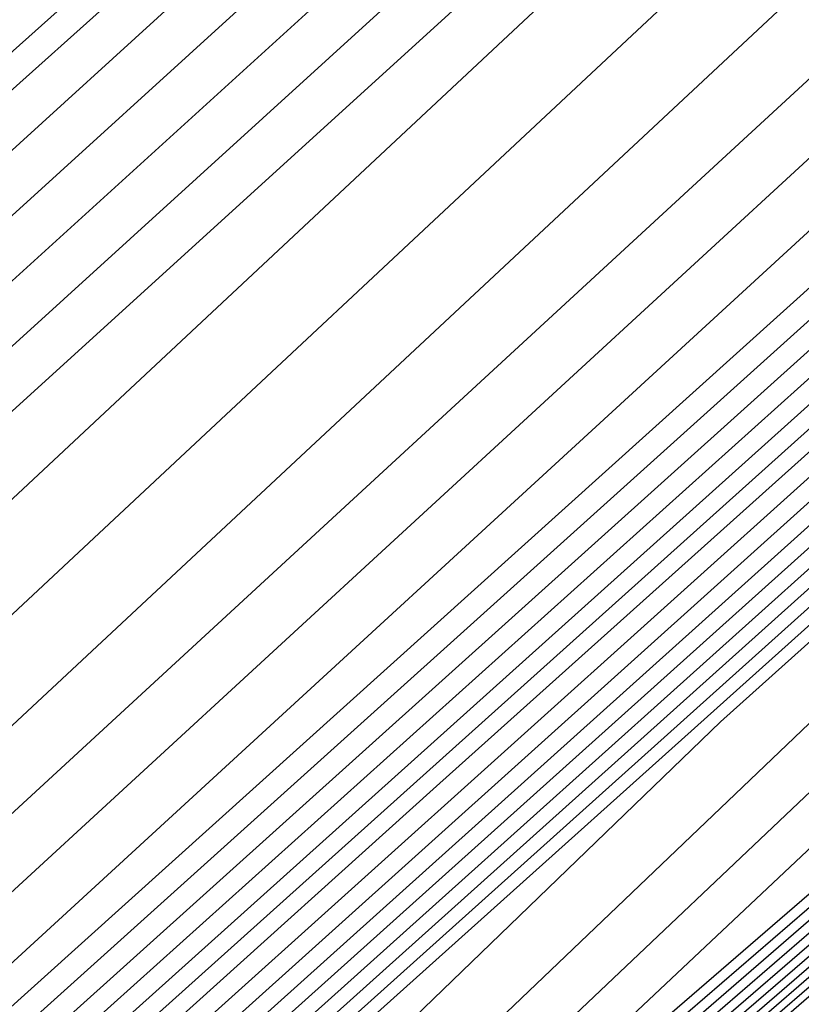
# Model space of a CAD drawing. Extents: x 3249832 to 3255657, y 13789405 to 13793316.
# Tile 729 of 1056: x 3253205.637 to 3253206.045, y 13791255.596 to 13791256.11. Entities that reach past the tile are written whole.
import ezdxf

# ---------------------------------------------------------------- set-up
doc = ezdxf.new("R2010")
doc.units = 0
doc.header["$LTSCALE"] = 100
doc.header["$MEASUREMENT"] = 0
for name, color, linetype in [('GRATIO_03231_CON', 1, 'CONTINUOUS'), ('GRATIO_0323_ICON', 1, 'CONTINUOUS'), ('TARGETS_EAST', 7, 'CONTINUOUS')]:
    doc.layers.add(name, color=color, linetype=linetype)

# ---------------------------------------------------------------- blocks, each defined once
blk = doc.blocks.new('Gratio_032316_contours')
at = {"layer": 'GRATIO_03231_CON', "color": 1, "linetype": 'Continuous', "flags": 128}
for points in [[(3253299.39358, 13791338.31581), (3253285.92669, 13791326.60035), (3253270.08868, 13791312.78289), (3253256.6286, 13791301.0263), (3253256.6286, 13791301.0263), (3253249.10751, 13791294.45446), (3253246.33465, 13791292.03507), (3253245.9313, 13791291.69678), (3253245.91581, 13791291.71286), (3253245.89479, 13791291.73491), (3253245.87194, 13791291.75914), (3253245.54449, 13791291.51054), (3253243.38375, 13791289.62931), (3253237.55458, 13791284.48444), (3253227.14079, 13791275.25743), (3253214.90207, 13791264.3798), (3253204.51707, 13791255.09556), (3253198.63397, 13791249.74529)], [(3253298.80742, 13791337.79716), (3253285.48914, 13791326.21094), (3253269.82603, 13791312.54576), (3253256.51484, 13791300.91844), (3253256.51484, 13791300.91844), (3253249.07744, 13791294.41826), (3253246.33616, 13791292.02439), (3253245.93848, 13791291.68845), (3253245.92446, 13791291.70292), (3253245.90472, 13791291.72362), (3253245.8825, 13791291.74721), (3253245.56164, 13791291.50512), (3253243.4484, 13791289.66779), (3253237.74963, 13791284.64041), (3253227.57028, 13791275.62249), (3253215.60764, 13791264.99074), (3253205.45708, 13791255.91616), (3253199.69949, 13791250.68018)], [(3253298.22127, 13791337.2785), (3253285.05159, 13791325.82153), (3253269.56337, 13791312.30864), (3253256.40107, 13791300.81058), (3253256.40107, 13791300.81058), (3253249.04736, 13791294.38206), (3253246.33767, 13791292.01371), (3253245.94565, 13791291.68012), (3253245.93311, 13791291.69298), (3253245.91465, 13791291.71232), (3253245.89306, 13791291.73529), (3253245.57879, 13791291.49971), (3253243.51305, 13791289.70627), (3253237.94468, 13791284.79639), (3253227.99977, 13791275.98755), (3253216.31321, 13791265.60168), (3253206.39709, 13791256.73676), (3253200.76501, 13791251.61507)], [(3253297.63511, 13791336.75984), (3253284.61405, 13791325.43211), (3253269.30072, 13791312.07152), (3253256.28731, 13791300.70272), (3253256.28731, 13791300.70272), (3253249.01729, 13791294.34586), (3253246.33918, 13791292.00303), (3253245.95282, 13791291.67179), (3253245.94176, 13791291.68304), (3253245.92458, 13791291.70103), (3253245.90361, 13791291.72336), (3253245.59595, 13791291.49429), (3253243.5777, 13791289.74475), (3253238.13974, 13791284.95236), (3253228.42926, 13791276.35261), (3253217.01877, 13791266.21261), (3253207.33709, 13791257.55737), (3253201.83053, 13791252.54996)], [(3253296.46279, 13791335.72253), (3253283.73895, 13791324.65329), (3253268.77541, 13791311.59727), (3253256.05979, 13791300.487), (3253256.05979, 13791300.487), (3253248.95714, 13791294.27347), (3253246.3422, 13791291.98168), (3253245.96716, 13791291.65513), (3253245.95906, 13791291.66315), (3253245.94444, 13791291.67844), (3253245.92473, 13791291.69951), (3253245.63026, 13791291.48345), (3253243.707, 13791289.82171), (3253238.52984, 13791285.2643), (3253229.28824, 13791277.08273), (3253218.4299, 13791267.43449), (3253209.21711, 13791259.19857), (3253203.96156, 13791254.41974), (3253201.17274, 13791251.80591)], [(3253295.87663, 13791335.20388), (3253283.3014, 13791324.26387), (3253268.51275, 13791311.36015), (3253255.94603, 13791300.37914), (3253255.94603, 13791300.37914), (3253248.92653, 13791294.23785), (3253246.33944, 13791291.97568), (3253245.95993, 13791291.66258), (3253245.67105, 13791291.45355), (3253243.78755, 13791289.84359), (3253238.73212, 13791285.41271), (3253229.71987, 13791277.44555), (3253219.13574, 13791268.04515), (3253210.15712, 13791260.01917), (3253205.02708, 13791255.35463), (3253202.25149, 13791252.75594), (3253199.40186, 13791250.10686)], [(3253295.29047, 13791334.68522), (3253282.86386, 13791323.87446), (3253268.2501, 13791311.12303), (3253255.83226, 13791300.27128), (3253255.83226, 13791300.27128), (3253248.89643, 13791294.20168), (3253246.34073, 13791291.96524), (3253245.96634, 13791291.65508), (3253245.68492, 13791291.45158), (3253243.85017, 13791289.8842), (3253238.92627, 13791285.56963), (3253230.14909, 13791277.81089), (3253219.84127, 13791268.65612), (3253211.09712, 13791260.83977), (3253206.0926, 13791256.28952), (3253203.33023, 13791253.70596), (3253200.39417, 13791250.98293)], [(3253294.70431, 13791334.16656), (3253282.42631, 13791323.48505), (3253267.98745, 13791310.88591), (3253255.7185, 13791300.16342), (3253255.7185, 13791300.16342), (3253248.86632, 13791294.16552), (3253246.34201, 13791291.95481), (3253245.97275, 13791291.64758), (3253245.6988, 13791291.44962), (3253243.91279, 13791289.92481), (3253239.12041, 13791285.72655), (3253230.57831, 13791278.17623), (3253220.5468, 13791269.26709), (3253212.03713, 13791261.66037), (3253207.15812, 13791257.22441), (3253204.40898, 13791254.65598), (3253201.38649, 13791251.85899)], [(3253293.53199, 13791333.12925), (3253281.55121, 13791322.70622), (3253267.46214, 13791310.41166), (3253255.49098, 13791299.9477), (3253255.49098, 13791299.9477), (3253248.80612, 13791294.09318), (3253246.34458, 13791291.93395), (3253245.98558, 13791291.63258), (3253245.72656, 13791291.44569), (3253244.03802, 13791290.00603), (3253239.5087, 13791286.04039), (3253231.43675, 13791278.90691), (3253221.95787, 13791270.48904), (3253213.91715, 13791263.30158), (3253209.28916, 13791259.09418), (3253206.56647, 13791256.55602), (3253203.37112, 13791253.61112), (3253198.43501, 13791249.15506)], [(3253299.21969, 13791338.01181), (3253292.94584, 13791332.61059), (3253281.11367, 13791322.3168), (3253267.19948, 13791310.17454), (3253255.37722, 13791299.83984), (3253255.37722, 13791299.83983), (3253248.77601, 13791294.05701), (3253246.34587, 13791291.92352), (3253245.99199, 13791291.62508), (3253245.74044, 13791291.44372), (3253244.10063, 13791290.04663), (3253239.70285, 13791286.19731), (3253231.86597, 13791279.27225), (3253222.6634, 13791271.10001), (3253214.85715, 13791264.12218), (3253210.35468, 13791260.02907), (3253207.64522, 13791257.50604), (3253204.36344, 13791254.48718), (3253199.25939, 13791249.88337)], [(3253298.55474, 13791337.42533), (3253292.35968, 13791332.09194), (3253280.67612, 13791321.92739), (3253266.93683, 13791309.93742), (3253255.26346, 13791299.73197), (3253255.26346, 13791299.73197), (3253248.74591, 13791294.02084), (3253246.34715, 13791291.91308), (3253245.99841, 13791291.61758), (3253245.75432, 13791291.44175), (3253244.16325, 13791290.08724), (3253239.89699, 13791286.35423), (3253232.29519, 13791279.63759), (3253223.36893, 13791271.71098), (3253215.79716, 13791264.94278), (3253211.4202, 13791260.96396), (3253208.72397, 13791258.45606), (3253205.35575, 13791255.36324), (3253200.08377, 13791250.61169)], [(3253297.8898, 13791336.83884), (3253291.77352, 13791331.57328), (3253280.23857, 13791321.53798), (3253266.67418, 13791309.70029), (3253255.14969, 13791299.62411), (3253255.14969, 13791299.62411), (3253248.71581, 13791293.98467), (3253246.34844, 13791291.90265), (3253246.00482, 13791291.61008), (3253245.7682, 13791291.43979), (3253244.22587, 13791290.12785), (3253240.09114, 13791286.51115), (3253232.72441, 13791280.00293), (3253224.07447, 13791272.32196), (3253216.73717, 13791265.76338), (3253212.48572, 13791261.89885), (3253209.80272, 13791259.40608), (3253206.34807, 13791256.23931), (3253200.90814, 13791251.34)], [(3253296.5599, 13791335.66587), (3253290.6012, 13791330.53597), (3253279.36346, 13791320.75917), (3253266.14871, 13791309.22624), (3253254.92163, 13791299.40902), (3253254.92163, 13791299.40903), (3253248.65441, 13791293.91375), (3253246.34916, 13791291.88397), (3253246.0155, 13791291.59761), (3253245.79411, 13791291.43804), (3253244.34991, 13791290.21048), (3253240.47889, 13791286.82562), (3253233.5827, 13791280.7338), (3253225.48551, 13791273.54393), (3253218.61718, 13791267.40458), (3253214.61676, 13791263.76863), (3253211.96021, 13791261.30613), (3253208.3327, 13791257.99143), (3253202.5569, 13791252.79662), (3253198.00539, 13791248.68464)], [(3253295.89496, 13791335.07939), (3253290.01504, 13791330.01731), (3253278.92589, 13791320.36978), (3253265.8859, 13791308.9893), (3253254.80734, 13791299.30179), (3253254.80734, 13791299.30179), (3253248.62314, 13791293.87896), (3253246.34863, 13791291.87568), (3253246.01981, 13791291.5926), (3253245.80618, 13791291.43822), (3253244.41135, 13791290.25247), (3253240.67251, 13791286.98316), (3253234.01176, 13791281.09932), (3253226.19103, 13791274.15492), (3253219.55719, 13791268.22518), (3253215.68228, 13791264.70352), (3253213.03896, 13791262.25615), (3253209.32502, 13791258.8675), (3253203.38128, 13791253.52494), (3253198.62056, 13791249.22763)], [(3253295.23001, 13791334.4929), (3253289.42888, 13791329.49866), (3253278.48833, 13791319.98039), (3253265.62309, 13791308.75236), (3253254.69306, 13791299.19455), (3253254.69306, 13791299.19455), (3253248.59186, 13791293.84417), (3253246.34811, 13791291.86739), (3253246.02412, 13791291.58759), (3253245.81824, 13791291.43839), (3253244.4728, 13791290.29446), (3253240.86613, 13791287.1407), (3253234.44083, 13791281.46484), (3253226.89654, 13791274.76592), (3253220.4972, 13791269.04579), (3253216.7478, 13791265.63841), (3253214.1177, 13791263.20617), (3253210.31733, 13791259.74356), (3253204.20565, 13791254.25325), (3253199.23573, 13791249.77062)], [(3253294.56507, 13791333.90642), (3253288.84272, 13791328.98), (3253278.05076, 13791319.591), (3253265.36028, 13791308.51542), (3253254.57877, 13791299.08731), (3253254.57877, 13791299.08731), (3253248.56059, 13791293.80939), (3253246.34758, 13791291.8591), (3253246.02843, 13791291.58257), (3253245.83031, 13791291.43857), (3253244.53425, 13791290.33645), (3253241.05975, 13791287.29824), (3253234.86989, 13791281.83037), (3253227.60205, 13791275.37691), (3253221.43721, 13791269.86639), (3253217.81332, 13791266.5733), (3253215.19645, 13791264.15619), (3253211.30965, 13791260.61962), (3253205.03003, 13791254.98156), (3253199.8509, 13791250.3136)], [(3253293.23517, 13791332.73345), (3253287.67041, 13791327.94269), (3253277.17563, 13791318.81222), (3253264.83466, 13791308.04155), (3253254.35019, 13791298.87283), (3253254.35019, 13791298.87283), (3253248.49805, 13791293.73981), (3253246.34653, 13791291.84252), (3253246.03705, 13791291.57255), (3253245.85444, 13791291.43892), (3253244.65714, 13791290.42044), (3253241.44699, 13791287.61333), (3253235.72802, 13791282.56142), (3253229.01308, 13791276.59891), (3253223.31722, 13791271.50759), (3253219.94436, 13791268.44307), (3253217.35394, 13791266.05623), (3253213.29428, 13791262.37175), (3253206.67878, 13791256.43818), (3253201.08124, 13791251.39958)], [(3253287.08425, 13791327.42403), (3253276.73806, 13791318.42283), (3253264.57185, 13791307.80461), (3253254.2359, 13791298.76559), (3253254.2359, 13791298.76559), (3253248.46678, 13791293.70503), (3253246.346, 13791291.83423), (3253246.04136, 13791291.56753), (3253245.86651, 13791291.4391), (3253244.71859, 13791290.46243), (3253241.64061, 13791287.77087), (3253236.15708, 13791282.92694), (3253229.71859, 13791277.2099), (3253224.25723, 13791272.32819), (3253221.00988, 13791269.37796), (3253218.43269, 13791267.00625), (3253214.2866, 13791263.24781), (3253207.50316, 13791257.1665), (3253201.69641, 13791251.94257)], [(3253215.27891, 13791264.12388), (3253208.32754, 13791257.89481), (3253202.31158, 13791252.48555), (3253202.06145, 13791252.14692), (3253210.64096, 13791259.57751), (3253224.04748, 13791271.26706)], [(3253216.27123, 13791264.99994), (3253209.15191, 13791258.62312), (3253202.92675, 13791253.02854), (3253202.47191, 13791252.50846), (3253210.88862, 13791259.7953), (3253224.17827, 13791271.38219)], [(3253218.25586, 13791266.75207), (3253210.80067, 13791260.07975), (3253204.15709, 13791254.11451), (3253203.29283, 13791253.23153), (3253211.38394, 13791260.2309), (3253224.43985, 13791271.61246)], [(3253219.24818, 13791267.62813), (3253211.62504, 13791260.80806), (3253204.77226, 13791254.6575), (3253203.70329, 13791253.59307), (3253211.6316, 13791260.4487), (3253224.57064, 13791271.72759)], [(3253220.24049, 13791268.50419), (3253212.44942, 13791261.53637), (3253205.38743, 13791255.20049), (3253204.11375, 13791253.95461), (3253211.87926, 13791260.6665), (3253224.70143, 13791271.84272)], [(3253221.23281, 13791269.38026), (3253213.2738, 13791262.26468), (3253206.0026, 13791255.74348), (3253204.52421, 13791254.31615), (3253212.12692, 13791260.88429), (3253224.83222, 13791271.95786)], [(3253223.21744, 13791271.13238), (3253214.92255, 13791263.72131), (3253207.23294, 13791256.82945), (3253205.34514, 13791255.03922), (3253212.62225, 13791261.31989), (3253225.0938, 13791272.18812)], [(3253215.74693, 13791264.44962), (3253207.84811, 13791257.37244), (3253205.7556, 13791255.40076), (3253212.86991, 13791261.53769), (3253225.22459, 13791272.30326)]]:
    blk.add_lwpolyline(points, dxfattribs=at)
at = {"layer": 'GRATIO_0323_ICON', "color": 7, "linetype": 'Continuous', "flags": 128}
for points in [[(3253297.04895, 13791336.24119), (3253284.1765, 13791325.0427), (3253269.03806, 13791311.8344), (3253256.17355, 13791300.59486), (3253256.17355, 13791300.59486), (3253248.98721, 13791294.30967), (3253246.34069, 13791291.99235), (3253245.95999, 13791291.66346), (3253245.95041, 13791291.6731), (3253245.93451, 13791291.68974), (3253245.91417, 13791291.71143), (3253245.6131, 13791291.48887), (3253243.64235, 13791289.78323), (3253238.33479, 13791285.10833), (3253228.85875, 13791276.71767), (3253217.72434, 13791266.82355), (3253208.2771, 13791258.37797), (3253202.89605, 13791253.48485), (3253200.09399, 13791250.85589)], [(3253294.11815, 13791333.64791), (3253281.98876, 13791323.09563), (3253267.72479, 13791310.64878), (3253255.60474, 13791300.05556), (3253255.60474, 13791300.05556), (3253248.83622, 13791294.12935), (3253246.3433, 13791291.94438), (3253245.97917, 13791291.64008), (3253245.71268, 13791291.44765), (3253243.9754, 13791289.96542), (3253239.31456, 13791285.88347), (3253231.00753, 13791278.54157), (3253221.25234, 13791269.87807), (3253212.97714, 13791262.48097), (3253208.22364, 13791258.15929), (3253205.48773, 13791255.606), (3253202.3788, 13791252.73505), (3253197.61064, 13791248.42675)], [(3253297.22485, 13791336.25236), (3253291.18736, 13791331.05463), (3253279.80103, 13791321.14857), (3253266.41152, 13791309.46318), (3253255.03592, 13791299.51627), (3253255.03592, 13791299.51627), (3253248.68568, 13791293.94854), (3253246.34968, 13791291.89227), (3253246.01119, 13791291.60264), (3253245.78203, 13791291.43788), (3253244.28846, 13791290.1685), (3253240.28527, 13791286.66808), (3253233.15363, 13791280.36827), (3253224.78, 13791272.93293), (3253217.67718, 13791266.58398), (3253213.55124, 13791262.83374), (3253210.88146, 13791260.35611), (3253207.34038, 13791257.11537), (3253201.73252, 13791252.06831)], [(3253293.90012, 13791333.31993), (3253288.25656, 13791328.46134), (3253277.61319, 13791319.20161), (3253265.09747, 13791308.27849), (3253254.46448, 13791298.98007), (3253254.46448, 13791298.98007), (3253248.52932, 13791293.7746), (3253246.34705, 13791291.85081), (3253246.03274, 13791291.57756), (3253245.84238, 13791291.43874), (3253244.5957, 13791290.37845), (3253241.25337, 13791287.45579), (3253235.29895, 13791282.19589), (3253228.30757, 13791275.98791), (3253222.37721, 13791270.68699), (3253218.87884, 13791267.50819), (3253216.2752, 13791265.10621), (3253212.30196, 13791261.49569), (3253205.85441, 13791255.70987), (3253200.46607, 13791250.85659)], [(3253217.26355, 13791265.876), (3253209.97629, 13791259.35143), (3253203.54192, 13791253.57153), (3253202.88237, 13791252.87), (3253211.13628, 13791260.0131), (3253224.30906, 13791271.49733)], [(3253222.22513, 13791270.25632), (3253214.09818, 13791262.993), (3253206.61777, 13791256.28646), (3253204.93468, 13791254.67769), (3253212.37458, 13791261.10209), (3253224.96301, 13791272.07299)]]:
    blk.add_lwpolyline(points, dxfattribs=at)

msp = doc.modelspace()

# ---------------------------------------------------------------- block references
at = {"layer": 'TARGETS_EAST'}
msp.add_blockref('Gratio_032316_contours', (0, 0), dxfattribs=at)

doc.saveas('drawing.dxf')
